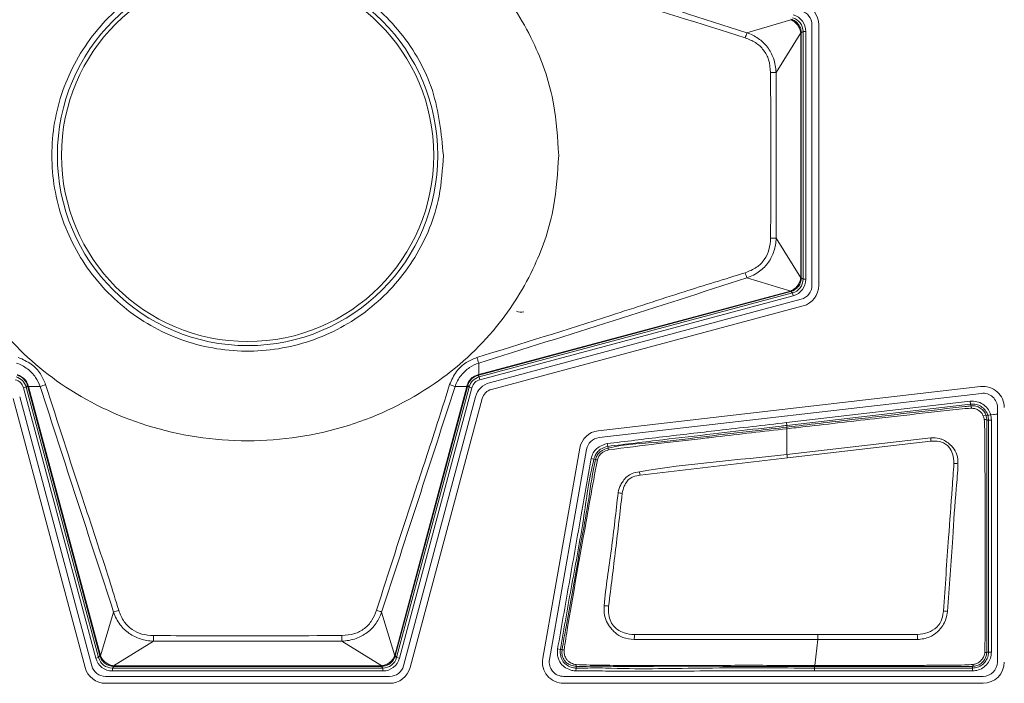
# Model space of a CAD drawing. Header units: millimetres. Extents: x 0 to 1118, y 0 to 864.
# Tile 317 of 390: x 970.08 to 978.71, y 411.81 to 417.62. Entities that reach past the tile are written whole.
import ezdxf

# ---------------------------------------------------------------- set-up
doc = ezdxf.new("R2010")
doc.units = ezdxf.units.MM

msp = doc.modelspace()

# ---------------------------------------------------------------- linework, layer by layer
at = {"color": 9, "linetype": 'Continuous', "lineweight": 0}
for p, q in [((976.4538, 417.5066), (976.8369, 417.6217)), ((976.9245, 417.5075), (976.7089, 417.1588)), ((976.9245, 415.3611), (976.9245, 417.5062)), ((976.9245, 417.5062), (976.9295, 417.5062)), ((976.9451, 417.5181), (976.9295, 417.5062)), ((976.9295, 417.5062), (976.9295, 415.3611)), ((976.9451, 415.3491), (976.9451, 417.5181)), ((976.9701, 417.5181), (976.9451, 417.5181)), ((976.9701, 417.5181), (976.9701, 415.3491)), ((976.7089, 417.1588), (976.7089, 415.7084)), ((976.7089, 415.7084), (976.9245, 415.3598)), ((976.8369, 415.2456), (976.4538, 415.3607)), ((976.9245, 415.3611), (976.9295, 415.3611)), ((976.9295, 415.3611), (976.9451, 415.3491)), ((976.9701, 415.3491), (976.9451, 415.3491)), ((974.104, 414.5133), (976.8356, 415.2452)), ((976.8369, 415.2403), (974.1053, 414.5084)), ((976.8356, 415.2452), (976.8369, 415.2403)), ((976.8524, 415.2284), (976.8369, 415.2403)), ((974.1082, 414.4931), (976.8524, 415.2284)), ((976.8589, 415.2043), (974.1147, 414.469)), ((976.8524, 415.2284), (976.8589, 415.2043)), ((974.1046, 414.6145), (974.104, 414.5133)), ((974.1053, 414.5084), (974.0955, 414.5058)), ((974.0955, 414.5058), (974.1082, 414.4931)), ((974.104, 414.5133), (974.1053, 414.5084)), ((974.1082, 414.4931), (974.1147, 414.469)), ((970.1388, 414.4047), (970.1147, 414.3983)), ((970.7495, 412.0291), (970.1147, 414.3983)), ((970.1515, 414.4174), (970.1388, 414.4047)), ((970.1388, 414.4047), (970.7737, 412.0355)), ((970.1541, 414.4077), (970.1515, 414.4174)), ((970.1541, 414.4077), (970.159, 414.409)), ((970.7856, 412.0511), (970.1541, 414.4077)), ((970.2622, 414.4084), (970.159, 414.409)), ((970.159, 414.409), (970.7905, 412.0524)), ((973.3682, 412.0524), (973.9997, 414.409)), ((974.0046, 414.4077), (973.3731, 412.0511)), ((973.385, 412.0355), (974.0199, 414.4047)), ((974.044, 414.3983), (973.4092, 412.0291)), ((973.9997, 414.409), (973.8965, 414.4084)), ((973.9997, 414.409), (974.0046, 414.4077)), ((974.0199, 414.4047), (974.0072, 414.4174)), ((974.0199, 414.4047), (974.044, 414.3983)), ((976.7997, 414.0935), (978.4104, 414.2799)), ((978.4133, 414.2551), (976.8025, 414.0686)), ((978.4133, 414.2551), (978.4104, 414.2799)), ((978.415, 414.2399), (978.4133, 414.2551)), ((978.5701, 414.1153), (978.5548, 414.1153)), ((978.5701, 412.0835), (978.5701, 414.1153)), ((978.5701, 414.1153), (978.5951, 414.1153)), ((978.5951, 414.1153), (978.5951, 412.0835)), ((976.8025, 414.0686), (976.7997, 414.0935)), ((976.8043, 414.0534), (976.8025, 414.0686)), ((976.8043, 414.0534), (976.8044, 414.0534)), ((976.8044, 413.8139), (976.8044, 414.039)), ((976.8044, 413.8139), (978.0636, 413.9593)), ((975.2277, 413.9086), (975.2339, 413.8844)), ((975.2339, 413.8844), (975.2377, 413.8695)), ((978.0659, 413.9307), (976.808, 413.7839)), ((975.089, 413.7793), (975.1132, 413.7731)), ((975.1281, 413.7693), (975.1132, 413.7731)), ((976.808, 413.7839), (975.5178, 413.6319)), ((970.7908, 412.0511), (970.9057, 412.433)), ((973.253, 412.433), (973.3679, 412.0511)), ((977.0734, 412.2362), (977.9461, 412.2362)), ((971.2539, 412.1793), (970.905, 411.9635)), ((972.9048, 412.1793), (971.2539, 412.1793)), ((973.2537, 411.9635), (972.9048, 412.1793)), ((977.0476, 411.9669), (977.0734, 412.1932)), ((970.7737, 412.0355), (970.7856, 412.0511)), ((970.7856, 412.0511), (970.7905, 412.0524)), ((973.3682, 412.0524), (973.3731, 412.0511)), ((973.3731, 412.0511), (973.385, 412.0355)), ((974.7949, 412.1105), (974.8197, 412.1073)), ((974.8197, 412.1073), (974.8349, 412.1053)), ((978.5547, 412.0835), (978.5701, 412.0835)), ((978.5701, 412.0835), (978.5951, 412.0835)), ((970.7737, 412.0355), (970.7495, 412.0291)), ((970.9063, 411.9584), (970.8944, 411.9429)), ((970.9063, 411.9635), (973.2524, 411.9635)), ((970.9063, 411.9635), (970.9063, 411.9584)), ((973.2524, 411.9584), (970.9063, 411.9584)), ((973.2524, 411.9635), (973.2524, 411.9584)), ((973.2643, 411.9429), (973.2524, 411.9584)), ((973.385, 412.0355), (973.4092, 412.0291)), ((974.9581, 411.958), (974.9566, 411.9427)), ((977.0467, 411.9584), (977.0467, 411.9429)), ((978.4294, 411.9429), (978.4294, 411.9583)), ((970.8944, 411.9429), (973.2643, 411.9429)), ((970.8944, 411.9429), (970.8944, 411.9179)), ((973.2643, 411.9179), (970.8944, 411.9179)), ((973.2643, 411.9429), (973.2643, 411.9179)), ((974.9542, 411.9178), (974.9566, 411.9427)), ((977.0467, 411.9429), (978.4294, 411.9429)), ((977.0467, 411.9179), (977.0467, 411.9429)), ((978.4294, 411.9179), (977.0467, 411.9179)), ((978.4294, 411.9429), (978.4294, 411.9179))]:
    msp.add_line(p, q, dxfattribs=at)
at = {"color": 7, "linetype": 'Continuous', "lineweight": 15}
for p, q in [((977.0228, 417.577), (977.0228, 415.2952)), ((977.0832, 415.2952), (977.0832, 417.577)), ((976.9295, 415.1735), (974.1991, 414.4419)), ((974.2147, 414.3837), (976.9451, 415.1153)), ((974.0072, 414.4174), (974.0046, 414.4077)), ((978.5004, 414.4092), (975.151, 414.0215)), ((970.0244, 414.3033), (970.6555, 411.9479)), ((970.7138, 411.9635), (970.0827, 414.3189)), ((974.076, 414.3189), (973.4449, 411.9635)), ((973.5032, 411.9479), (974.1343, 414.3033)), ((975.1579, 413.9616), (978.5074, 414.3492)), ((978.415, 414.2399), (978.415, 414.2399)), ((978.415, 414.2399), (978.4244, 414.2185)), ((978.6478, 414.2241), (978.6478, 411.9961)), ((974.9889, 413.8688), (974.6644, 412.0285)), ((974.7238, 412.018), (975.0483, 413.8583)), ((978.5547, 412.0835), (978.5547, 412.0835)), ((976.8044, 411.9666), (976.8044, 411.967)), ((976.8044, 411.9587), (976.8044, 411.9666)), ((976.8044, 411.9584), (976.8044, 411.9587)), ((973.3232, 411.8701), (970.8355, 411.8701)), ((978.5219, 411.8701), (974.8479, 411.8701)), ((970.8355, 411.8098), (973.3232, 411.8098)), ((974.8479, 411.8098), (978.5219, 411.8098))]:
    msp.add_line(p, q, dxfattribs=at)
at = {"color": 7, "linetype": 'Continuous', "lineweight": 15, "flags": 128}
msp.add_lwpolyline([(977.0467, 411.9584), (976.9255, 411.9584), (976.8044, 411.9584)], dxfattribs=at)
at = {"color": 9, "linetype": 'Continuous', "lineweight": 0}
for radius in [1.6663, 1.6307]:
    msp.add_circle((972.0794, 416.4336), radius, dxfattribs=at)
at = {"color": 7, "linetype": 'Continuous', "lineweight": 15}
for centre, radius, start, end in [((976.8969, 417.577), 0.1863, 0, 75), ((976.8969, 417.577), 0.126, 0, 75), ((976.8969, 415.2952), 0.126, 285, 0), ((976.8969, 415.2952), 0.1863, 285, 0), ((974.4751, 415.134), 0.075, 238.5, 288.5), ((974.2441, 414.2739), 0.174, 105, 165), ((974.2441, 414.2739), 0.1137, 105, 165), ((978.5219, 414.2241), 0.1863, 0, 96.60177), ((978.5219, 414.2241), 0.126, 0, 96.60177), ((975.1724, 413.8364), 0.1863, 96.60177, 170), ((975.1724, 413.8364), 0.126, 96.60177, 170), ((970.8355, 411.9961), 0.126, 195, 270), ((973.3232, 411.9961), 0.126, 270, 345), ((974.8479, 411.9961), 0.1863, 170, 270), ((974.8479, 411.9961), 0.126, 170, 270), ((978.5219, 411.9961), 0.1863, 270, 0), ((978.5219, 411.9961), 0.126, 270, 0), ((970.8355, 411.9961), 0.1863, 195, 270), ((973.3232, 411.9961), 0.1863, 270, 345)]:
    msp.add_arc(centre, radius, start, end, dxfattribs=at)
at = {"color": 9, "linetype": 'Continuous', "lineweight": 0}
for centre, radius, start, end in [((976.8312, 417.3497), 0.4087, 157.43042, 164.04401), ((976.9245, 417.5224), 0.0149, 269.86559, 289.62874), ((976.6546, 419.6077), 2.4495, 270.14609, 271.27144), ((976.6546, 413.2595), 2.4495, 88.72856, 89.85391), ((976.8312, 415.5175), 0.4087, 195.95599, 202.56958), ((976.9245, 415.3448), 0.0149, 70.37126, 90.13441), ((976.8513, 415.2494), 0.0149, 194.86559, 214.62874), ((974.537, 414.7883), 0.466, 195.60368, 201.89767), ((974.0901, 414.5098), 0.0068, 323.46707, 12.23087), ((970.1556, 414.4229), 0.0068, 233.46707, 282.23087), ((970.4056, 414.0883), 0.3507, 105.85455, 114.14447), ((973.7531, 414.0883), 0.3507, 65.85553, 74.14545), ((974.0031, 414.4229), 0.0068, 257.76913, 306.53293), ((978.535, 414.0805), 0.04, 60.38084, 94.07199), ((974.0509, 413.6244), 4.0267, 4.36251, 4.77013), ((975.3267, 413.8777), 0.0894, 185.27598, 195.55671), ((975.1231, 413.6946), 0.0748, 74.17329, 86.1983), ((974.0872, 413.4655), 2.7394, 6.67401, 7.30746), ((978.2589, 413.384), 0.3515, 82.95233, 88.74507), ((973.5263, 413.2976), 2.0194, 9.52855, 10.42929), ((975.2879, 413.096), 0.3843, 79.10095, 84.5398), ((975.1799, 411.6969), 0.7922, 85.53672, 88.25065), ((971.0513, 412.0979), 0.3654, 106.06953, 113.48155), ((973.1074, 412.0979), 0.3654, 66.51845, 73.93047), ((978.0807, 411.5593), 0.8892, 81.61107, 83.89364), ((968.6381, 412.2338), 2.6164, 358.80699, 359.86547), ((975.5206, 412.2338), 2.6164, 180.13453, 181.19301), ((992.9567, 411.2284), 17.5172, 176.70116, 176.8415), ((940.7891, 411.2325), 37.1705, 1.48103, 1.54738), ((970.7947, 412.0366), 0.015, 104.86237, 124.50054), ((973.364, 412.0366), 0.015, 55.49946, 75.13763), ((974.8556, 412.1491), 0.0484, 244.73212, 264.99151), ((970.89, 411.9635), 0.015, 340.49946, 0.13763), ((973.2687, 411.9635), 0.015, 179.86237, 199.50054), ((974.9896, 411.9685), 0.0332, 171.85892, 198.43706), ((978.4146, 411.974), 0.0216, 313.19898, 2.22399)]:
    msp.add_arc(centre, radius, start, end, dxfattribs=at)
for centre, major_axis, ratio, start_param, end_param in [((976.82, 417.5181), (0.119, 0.0913), 0.999758, 5.628804, 6.937567), ((976.82, 417.5181), (0.0992, 0.0761), 0.999661, 5.628804, 6.937567), ((976.8467, 417.504), (0.0738, 0.0258), 0.954922, 5.961416, 5.978751), ((976.8018, 417.504), (0.1212, 0.0418), 0.972579, 5.959695, 5.97703), ((976.82, 415.3492), (0.0992, -0.0761), 0.999661, 5.628804, 6.937567), ((976.82, 415.3492), (0.119, -0.0913), 0.999758, 5.628804, 6.937567), ((976.8467, 415.3632), (0.0738, -0.0258), 0.954922, 0.304434, 0.321769), ((976.8018, 415.3632), (0.1212, -0.0418), 0.972579, 0.306155, 0.32349), ((976.8134, 415.3198), (-0.044, 0.0646), 0.954922, 2.819823, 2.837158), ((976.8018, 415.3632), (-0.0717, 0.1062), 0.972579, 2.818102, 2.835437), ((970.0181, 414.3724), (0.0707, 0.0707), 0.999797, 5.759674, 6.806696), ((970.0181, 414.3724), (0.0884, 0.0884), 0.999878, 5.759674, 6.806696), ((974.1406, 414.3724), (0.0884, -0.0884), 0.999878, 2.618082, 3.665103), ((974.1406, 414.3724), (-0.0707, 0.0707), 0.999797, 5.759674, 6.806696), ((970.9085, 412.0862), (0.1062, 0.0717), 0.972579, 2.818102, 2.835319), ((970.8651, 412.0746), (0.0646, 0.044), 0.954922, 2.819823, 2.83704), ((973.2937, 412.0746), (0.0646, -0.044), 0.954922, 0.304553, 0.321769), ((973.2502, 412.0862), (0.1062, -0.0717), 0.972579, 0.306274, 0.32349), ((970.8944, 412.0679), (-0.0913, -0.119), 0.999758, 5.628804, 6.937567), ((970.8944, 412.0679), (0.0761, 0.0992), 0.999661, 2.487211, 3.795974), ((970.9085, 412.0862), (0.0418, 0.1212), 0.972579, 3.447867, 3.465083), ((970.9085, 412.0413), (0.0258, 0.0738), 0.954922, 3.446146, 3.463362), ((973.2502, 412.0413), (-0.0258, 0.0738), 0.954922, 2.819823, 2.83704), ((973.2502, 412.0862), (-0.0418, 0.1212), 0.972579, 2.818102, 2.835319), ((973.2643, 412.0679), (-0.0761, 0.0992), 0.999661, 2.487211, 3.795974), ((973.2643, 412.0679), (0.0913, -0.119), 0.999758, 5.628804, 6.937567)]:
    msp.add_ellipse(centre, major_axis=major_axis, ratio=ratio, start_param=start_param, end_param=end_param, dxfattribs=at)
for points, knots in [([(974.8044, 416.4336), (974.7956, 416.5849), (974.7764, 416.9153), (974.6014, 417.4348), (974.2618, 417.9807), (973.7094, 418.4834), (972.9573, 418.8459), (972.0793, 418.979), (971.2015, 418.8459), (970.4491, 418.4834), (969.8974, 417.9807), (969.5556, 417.4348), (969.3872, 416.9153), (969.3393, 416.4336), (969.3872, 415.952), (969.5556, 415.4324), (969.8974, 414.8865), (970.4491, 414.3839), (971.2015, 414.0213), (972.0793, 413.8883), (972.9573, 414.0213), (973.7094, 414.3839), (974.2618, 414.8865), (974.6014, 415.4324), (974.7764, 415.952), (974.7956, 416.2824), (974.8044, 416.4336)], [0, 0, 0, 0, 0.027672, 0.060454, 0.099202, 0.144378, 0.19539, 0.25, 0.30461, 0.355622, 0.400798, 0.439546, 0.472328, 0.5, 0.527672, 0.560454, 0.599202, 0.644378, 0.69539, 0.75, 0.80461, 0.855622, 0.900798, 0.939546, 0.972328, 1, 1, 1, 1]), ([(974.1046, 418.2528), (974.4968, 418.1298), (975.2814, 417.8838), (976.063, 417.6323), (976.4538, 417.5066)], [0, 0, 0, 0, 0.499906, 1, 1, 1, 1]), ([(976.4383, 417.4621), (976.0459, 417.586), (975.4176, 417.7844), (974.6369, 418.0374), (974.2438, 418.157), (974.0881, 418.2043)], [0, 0, 0, 0, 0.5009505, 0.8023596, 1, 1, 1, 1]), ([(976.9245, 417.5075), (976.9245, 417.5075), (976.9233, 417.5175), (976.9178, 417.5403), (976.9001, 417.5735), (976.8721, 417.6032), (976.849, 417.6169), (976.8369, 417.6217), (976.8369, 417.6217)], [0, 0, 0, 0, 0.000099, 0.205023, 0.468657, 0.735206, 0.999901, 1, 1, 1, 1]), ([(976.839, 417.6263), (976.8523, 417.6211), (976.8786, 417.6106), (976.9083, 417.5795), (976.9261, 417.5442), (976.9285, 417.5193), (976.9295, 417.5083)], [0, 0, 0, 0, 0.267205, 0.530926, 0.792194, 1, 1, 1, 1]), ([(976.4538, 417.5066), (976.4538, 417.5066), (976.4885, 417.4949), (976.5559, 417.4624), (976.6381, 417.385), (976.6938, 417.2805), (976.7074, 417.201), (976.7089, 417.1588), (976.7089, 417.1588)], [0, 0, 0, 0, 0.000033, 0.240706, 0.482945, 0.724319, 0.999967, 1, 1, 1, 1]), ([(976.6608, 417.1582), (976.6578, 417.1961), (976.6521, 417.2664), (976.6029, 417.3588), (976.5302, 417.427), (976.469, 417.4503), (976.4383, 417.4621)], [0, 0, 0, 0, 0.278433, 0.517723, 0.757717, 1, 1, 1, 1]), ([(976.6608, 415.709), (976.661, 415.7423), (976.6617, 415.909), (976.6632, 416.3921), (976.6618, 416.8418), (976.6608, 417.1582)], [0, 0, 0, 0, 0.069002, 0.345011, 1, 1, 1, 1]), ([(976.4383, 415.4052), (976.4731, 415.4188), (976.5378, 415.4442), (976.6098, 415.5181), (976.6534, 415.6081), (976.6583, 415.6746), (976.6608, 415.709)], [0, 0, 0, 0, 0.2746061, 0.510484, 0.7460239, 1, 1, 1, 1]), ([(976.7089, 415.7084), (976.7089, 415.7084), (976.7076, 415.67), (976.6957, 415.595), (976.6459, 415.4933), (976.5644, 415.4098), (976.4932, 415.3739), (976.4538, 415.3607), (976.4538, 415.3607)], [0, 0, 0, 0, 0.0000326, 0.2511899, 0.4884849, 0.726814, 0.9999674, 1, 1, 1, 1]), ([(974.0881, 414.6629), (974.4803, 414.7845), (975.0872, 414.9726), (975.8655, 415.229), (976.2593, 415.3501), (976.4383, 415.4052)], [0, 0, 0, 0, 0.499028, 0.772399, 1, 1, 1, 1]), ([(976.4538, 415.3607), (976.063, 415.2349), (975.2814, 414.9834), (974.4968, 414.7374), (974.1046, 414.6145)], [0, 0, 0, 0, 0.500078, 1, 1, 1, 1]), ([(976.8369, 415.2456), (976.8369, 415.2456), (976.8481, 415.25), (976.8702, 415.2628), (976.8981, 415.291), (976.9171, 415.3248), (976.9232, 415.3487), (976.9245, 415.3598), (976.9245, 415.3598)], [0, 0, 0, 0, 0.000099, 0.243996, 0.508611, 0.774308, 0.999901, 1, 1, 1, 1]), ([(976.9295, 415.3589), (976.9283, 415.3468), (976.9256, 415.3208), (976.9062, 415.2849), (976.8765, 415.2555), (976.8512, 415.2457), (976.839, 415.2409)], [0, 0, 0, 0, 0.228379, 0.491504, 0.753433, 1, 1, 1, 1]), ([(970.0706, 414.6629), (970.1099, 414.646), (970.1854, 414.6135), (970.2679, 414.5259), (970.2964, 414.4578), (970.3098, 414.4257)], [0, 0, 0, 0, 0.36574, 0.701782, 1, 1, 1, 1]), ([(973.8489, 414.4257), (973.8665, 414.4655), (973.8999, 414.5408), (973.9883, 414.6223), (974.0562, 414.6499), (974.0881, 414.6629)], [0, 0, 0, 0, 0.3719437, 0.7041282, 1, 1, 1, 1]), ([(970.2622, 414.4084), (970.2622, 414.4084), (970.2528, 414.4367), (970.2234, 414.4946), (970.153, 414.5689), (970.0891, 414.6034), (970.0541, 414.6145), (970.0541, 414.6145)], [0, 0, 0, 0, 0.00005, 0.297674, 0.635276, 0.99995, 1, 1, 1, 1]), ([(974.1046, 414.6145), (974.1046, 414.6145), (974.0764, 414.6055), (974.0186, 414.577), (973.9435, 414.5075), (973.9082, 414.4438), (973.8965, 414.4084), (973.8965, 414.4084)], [0, 0, 0, 0, 0.00005, 0.294628, 0.628272, 0.99995, 1, 1, 1, 1]), ([(970.062, 414.5113), (970.0649, 414.5104), (970.0814, 414.5057), (970.1101, 414.4903), (970.1417, 414.458), (970.152, 414.4301), (970.157, 414.4162)], [0, 0, 0, 0, 0.066348, 0.367276, 0.687028, 1, 1, 1, 1]), ([(970.1515, 414.4174), (970.1468, 414.4303), (970.1373, 414.4561), (970.1079, 414.4863), (970.0813, 414.5006), (970.066, 414.505), (970.0632, 414.5058)], [0, 0, 0, 0, 0.315839, 0.630493, 0.931818, 1, 1, 1, 1]), ([(974.0017, 414.4162), (974.0025, 414.4192), (974.0072, 414.4357), (974.0226, 414.4644), (974.055, 414.496), (974.0829, 414.5062), (974.0967, 414.5113)], [0, 0, 0, 0, 0.066348, 0.367276, 0.687028, 1, 1, 1, 1]), ([(974.0955, 414.5058), (974.0826, 414.501), (974.0568, 414.4916), (974.0267, 414.4621), (974.0124, 414.4356), (974.008, 414.4202), (974.0072, 414.4174)], [0, 0, 0, 0, 0.315839, 0.630493, 0.931818, 1, 1, 1, 1]), ([(974.0967, 414.5113), (974.0991, 414.5119), (974.1016, 414.5126), (974.104, 414.5133), (974.104, 414.5133)], [0, 0, 0, 0, 0.998002, 1, 1, 1, 1]), ([(970.157, 414.4162), (970.1577, 414.4138), (970.1583, 414.4114), (970.159, 414.409), (970.159, 414.409)], [0, 0, 0, 0, 0.998002, 1, 1, 1, 1]), ([(970.9057, 412.433), (970.7981, 412.7621), (970.583, 413.4202), (970.3691, 414.079), (970.2622, 414.4084)], [0, 0, 0, 0, 0.500027, 1, 1, 1, 1]), ([(970.3098, 414.4257), (970.4156, 414.0965), (970.5997, 413.524), (970.8202, 412.8693), (970.923, 412.5369), (970.9501, 412.449)], [0, 0, 0, 0, 0.49889, 0.867446, 1, 1, 1, 1]), ([(973.2086, 412.449), (973.3146, 412.7796), (973.4847, 413.3099), (973.7038, 413.9657), (973.8079, 414.2959), (973.8489, 414.4257)], [0, 0, 0, 0, 0.501063, 0.803813, 1, 1, 1, 1]), ([(973.8965, 414.4084), (973.7896, 414.079), (973.5757, 413.4201), (973.3606, 412.7621), (973.253, 412.433)], [0, 0, 0, 0, 0.499979, 1, 1, 1, 1]), ([(973.9997, 414.409), (973.9997, 414.409), (974.0004, 414.4114), (974.001, 414.4138), (974.0017, 414.4162)], [0, 0, 0, 0, 0.001998, 1, 1, 1, 1]), ([(978.4244, 414.2185), (978.4051, 414.218), (978.3495, 414.2164), (978.1508, 414.1918), (977.8988, 414.1649), (977.4677, 414.1151), (977.1268, 414.0761), (976.8578, 414.0452), (976.8044, 414.039)], [0, 0, 0, 0, 0.035429, 0.102333, 0.368564, 0.501706, 0.901071, 1, 1, 1, 1]), ([(978.4104, 414.2799), (978.43, 414.2801), (978.4683, 414.2806), (978.5213, 414.2567), (978.5627, 414.2186), (978.59, 414.1693), (978.5934, 414.133), (978.5951, 414.1153)], [0, 0, 0, 0, 0.209345, 0.409215, 0.609199, 0.809715, 1, 1, 1, 1]), ([(978.5701, 414.1153), (978.5687, 414.1303), (978.5658, 414.1612), (978.5426, 414.203), (978.5074, 414.2354), (978.4624, 414.2556), (978.4299, 414.2553), (978.4133, 414.2551)], [0, 0, 0, 0, 0.190323, 0.390808, 0.590742, 0.790602, 1, 1, 1, 1]), ([(978.5322, 414.1204), (978.5301, 414.1306), (978.5259, 414.1513), (978.509, 414.1786), (978.4857, 414.2001), (978.4567, 414.2152), (978.4353, 414.2174), (978.4244, 414.2185)], [0, 0, 0, 0, 0.196747, 0.396314, 0.594795, 0.793198, 1, 1, 1, 1]), ([(975.2277, 413.9086), (975.3901, 413.9286), (975.7148, 413.9686), (976.239, 414.0284), (976.6006, 414.0703), (976.7997, 414.0935)], [0, 0, 0, 0, 0.3100813, 0.6201577, 1, 1, 1, 1]), ([(976.8025, 414.0686), (976.786, 414.0667), (976.7032, 414.0571), (976.488, 414.0323), (976.143, 413.9921), (975.7027, 413.9419), (975.3951, 413.9042), (975.2339, 413.8844)], [0, 0, 0, 0, 0.0316564, 0.1582819, 0.411533, 0.6914007, 1, 1, 1, 1]), ([(975.2377, 413.8695), (975.2377, 413.8695), (975.3795, 413.9056), (975.6716, 413.9145), (976.0989, 413.9738), (976.4762, 414.0151), (976.7112, 414.0425), (976.8043, 414.0534)], [0, 0, 0, 0, 0.00001, 0.278384, 0.550027, 0.821735, 1, 1, 1, 1]), ([(976.8044, 414.039), (976.8043, 414.039), (976.5965, 414.0162), (976.3621, 413.9884), (975.9857, 413.9449), (975.6717, 413.9105), (975.3853, 413.8728), (975.2406, 413.8538)], [0, 0, 0, 0, 0.00001, 0.3983, 0.449701, 0.721811, 1, 1, 1, 1]), ([(976.8044, 414.0534), (976.8044, 414.0526), (976.8044, 414.051), (976.8044, 414.0439), (976.8044, 414.0395), (976.8044, 414.039)], [0, 0, 0, 0, 0.499092, 0.942117, 1, 1, 1, 1]), ([(978.0636, 413.9593), (978.0638, 413.9593), (978.0706, 413.9597), (978.1016, 413.9615), (978.1348, 413.9564), (978.1748, 413.9413), (978.2058, 413.9232), (978.2518, 413.8865), (978.2905, 413.8297), (978.3026, 413.7725), (978.3021, 413.74), (978.302, 413.7328)], [0, 0, 0, 0, 0.001347, 0.0547832, 0.25102, 0.2645756, 0.400928, 0.5394765, 0.7368932, 0.9418141, 1, 1, 1, 1]), ([(975.089, 413.7793), (975.0913, 413.7876), (975.098, 413.8121), (975.1186, 413.8497), (975.164, 413.888), (975.2038, 413.9009), (975.2277, 413.9086)], [0, 0, 0, 0, 0.129453, 0.379353, 0.628058, 1, 1, 1, 1]), ([(975.2339, 413.8844), (975.2339, 413.8844), (975.2123, 413.8789), (975.1777, 413.866), (975.1382, 413.8337), (975.121, 413.8015), (975.1153, 413.7806), (975.1132, 413.7731)], [0, 0, 0, 0, 0.000086, 0.384562, 0.625657, 0.864938, 1, 1, 1, 1]), ([(975.1281, 413.7693), (975.1281, 413.7693), (975.1298, 413.7759), (975.1353, 413.7958), (975.1516, 413.826), (975.1888, 413.8538), (975.219, 413.8648), (975.2377, 413.8695), (975.2377, 413.8695)], [0, 0, 0, 0, 0.000095, 0.130179, 0.395684, 0.633012, 0.999905, 1, 1, 1, 1]), ([(975.2406, 413.8538), (975.2238, 413.8478), (975.1975, 413.8385), (975.17, 413.8169), (975.1601, 413.8034), (975.1566, 413.7977), (975.1566, 413.7977)], [0, 0, 0, 0, 0.514087, 0.807932, 0.999855, 1, 1, 1, 1]), ([(978.2665, 413.7354), (978.2652, 413.7639), (978.2628, 413.814), (978.2313, 413.8719), (978.1948, 413.9077), (978.146, 413.9282), (978.1016, 413.9333), (978.0723, 413.9312), (978.0659, 413.9307)], [0, 0, 0, 0, 0.2618397, 0.4600516, 0.594473, 0.7285503, 0.9407912, 1, 1, 1, 1]), ([(974.7949, 412.1105), (974.8283, 412.3006), (974.895, 412.6807), (974.9934, 413.2369), (975.0579, 413.6031), (975.089, 413.7793)], [0, 0, 0, 0, 0.3416635, 0.6833271, 1, 1, 1, 1]), ([(975.1132, 413.7731), (975.1132, 413.7731), (975.0689, 413.6005), (975.0246, 413.2305), (974.918, 412.6772), (974.8525, 412.2971), (974.8197, 412.1073)], [0, 0, 0, 0, 0.000009, 0.316104, 0.658395, 1, 1, 1, 1]), ([(974.8349, 412.1053), (974.8349, 412.1053), (974.8436, 412.1719), (974.9098, 412.4982), (974.9786, 412.94), (975.0718, 413.4269), (975.0993, 413.6569), (975.1281, 413.7693), (975.1281, 413.7693)], [0, 0, 0, 0, 0.000009, 0.119309, 0.590299, 0.794033, 0.999991, 1, 1, 1, 1]), ([(975.1435, 413.7666), (975.122, 413.6526), (975.0792, 413.4258), (974.995, 412.9369), (974.913, 412.4967), (974.8618, 412.1677), (974.8514, 412.1009)], [0, 0, 0, 0, 0.205801, 0.409336, 0.880013, 1, 1, 1, 1]), ([(975.1566, 413.7977), (975.1566, 413.7977), (975.1544, 413.7937), (975.1491, 413.7837), (975.1456, 413.7729), (975.1435, 413.7666)], [0, 0, 0, 0, 0.000443, 0.40961, 1, 1, 1, 1]), ([(975.5123, 413.6632), (975.5126, 413.6632), (975.9401, 413.7351), (976.3739, 413.7642), (976.8043, 413.8139), (976.8044, 413.8139)], [0, 0, 0, 0, 0.000634, 0.999988, 1, 1, 1, 1]), ([(978.1752, 412.4435), (978.19, 412.6578), (978.2148, 413.0167), (978.2463, 413.447), (978.2615, 413.6632), (978.2665, 413.7354)], [0, 0, 0, 0, 0.4968979, 0.8319006, 1, 1, 1, 1]), ([(978.302, 413.7328), (978.302, 413.7326), (978.3004, 413.6596), (978.2789, 413.4434), (978.2524, 413.0124), (978.2261, 412.6536), (978.2104, 412.439)], [0, 0, 0, 0, 0.000487, 0.169203, 0.503155, 1, 1, 1, 1]), ([(975.3245, 413.4786), (975.3246, 413.4789), (975.3294, 413.5031), (975.3406, 413.5394), (975.3703, 413.5852), (975.4006, 413.6223), (975.4508, 413.6521), (975.4902, 413.6592), (975.5123, 413.6632)], [0, 0, 0, 0, 0.00355, 0.262469, 0.393053, 0.580016, 0.764405, 1, 1, 1, 1]), ([(975.5178, 413.6319), (975.4977, 413.6284), (975.4638, 413.6225), (975.4195, 413.6002), (975.3949, 413.5691), (975.3731, 413.5272), (975.3656, 413.495), (975.3606, 413.4734)], [0, 0, 0, 0, 0.250201, 0.42051, 0.594738, 0.728296, 1, 1, 1, 1]), ([(975.2041, 412.4888), (975.2041, 412.489), (975.2161, 412.6551), (975.2704, 412.984), (975.3065, 413.3137), (975.3245, 413.4786)], [0, 0, 0, 0, 0.000827, 0.500349, 1, 1, 1, 1]), ([(975.3606, 413.4734), (975.3417, 413.3092), (975.3038, 412.9805), (975.2623, 412.6514), (975.2416, 412.4867)], [0, 0, 0, 0, 0.499577, 1, 1, 1, 1]), ([(975.4661, 412.1936), (975.4657, 412.1936), (975.4322, 412.1958), (975.3711, 412.2038), (975.3074, 412.243), (975.2649, 412.2881), (975.2281, 412.3361), (975.2001, 412.4074), (975.2027, 412.4608), (975.2041, 412.4888)], [0, 0, 0, 0, 0.002459, 0.22625, 0.406164, 0.495118, 0.643227, 0.812703, 1, 1, 1, 1]), ([(975.2416, 412.4867), (975.2401, 412.4615), (975.2373, 412.4146), (975.2584, 412.3514), (975.2867, 412.3075), (975.3267, 412.2729), (975.3851, 412.2436), (975.4382, 412.2391), (975.4685, 412.2364)], [0, 0, 0, 0, 0.194137, 0.360027, 0.505945, 0.592249, 0.766403, 1, 1, 1, 1]), ([(971.2539, 412.1793), (971.2539, 412.1793), (971.2158, 412.1807), (971.1411, 412.1924), (971.0392, 412.2416), (970.9553, 412.3228), (970.919, 412.3937), (970.9057, 412.433), (970.9057, 412.433)], [0, 0, 0, 0, 0.000033, 0.249575, 0.487562, 0.72675, 0.999967, 1, 1, 1, 1]), ([(970.9501, 412.449), (970.9639, 412.4143), (970.9896, 412.3497), (971.064, 412.2781), (971.1541, 412.235), (971.2203, 412.2301), (971.2545, 412.2277)], [0, 0, 0, 0, 0.274544, 0.5112847, 0.7475932, 1, 1, 1, 1]), ([(972.9042, 412.2277), (972.9421, 412.2307), (973.0126, 412.2363), (973.1054, 412.2855), (973.1735, 412.358), (973.1969, 412.4188), (973.2086, 412.449)], [0, 0, 0, 0, 0.278939, 0.519553, 0.760958, 1, 1, 1, 1]), ([(973.253, 412.433), (973.253, 412.433), (973.2414, 412.3989), (973.2088, 412.332), (973.1315, 412.2501), (973.0266, 412.1944), (972.9469, 412.1808), (972.9048, 412.1793), (972.9048, 412.1793)], [0, 0, 0, 0, 0.000033, 0.237572, 0.481211, 0.723864, 0.999967, 1, 1, 1, 1]), ([(977.9461, 412.2362), (977.9779, 412.2399), (978.0401, 412.247), (978.0985, 412.2844), (978.1356, 412.3213), (978.1614, 412.3626), (978.1714, 412.4096), (978.1748, 412.4392), (978.1752, 412.4435)], [0, 0, 0, 0, 0.27801, 0.544223, 0.585457, 0.737591, 0.962688, 1, 1, 1, 1]), ([(978.2104, 412.439), (978.2104, 412.4388), (978.2098, 412.4343), (978.2058, 412.4013), (978.1907, 412.3486), (978.1598, 412.3021), (978.1244, 412.2593), (978.0912, 412.234), (978.027, 412.2021), (977.9841, 412.1973), (977.9472, 412.1932)], [0, 0, 0, 0, 0.001548, 0.034178, 0.254052, 0.411597, 0.454822, 0.677529, 0.721807, 1, 1, 1, 1]), ([(971.2545, 412.2277), (971.2878, 412.2275), (971.4545, 412.2269), (972.0044, 412.2251), (972.521, 412.2266), (972.9042, 412.2277)], [0, 0, 0, 0, 0.060615, 0.303076, 1, 1, 1, 1]), ([(975.4685, 412.2364), (975.9125, 412.2365), (976.4475, 412.2367), (976.9824, 412.2362), (977.0734, 412.2362)], [0, 0, 0, 0, 0.8299408, 1, 1, 1, 1]), ([(977.0734, 412.1932), (977.0734, 412.1932), (976.9824, 412.1932), (976.4467, 412.1939), (975.9109, 412.1937), (975.4661, 412.1936)], [0, 0, 0, 0, 0.000009, 0.169835, 1, 1, 1, 1]), ([(977.9472, 412.1932), (977.947, 412.1932), (977.9282, 412.1927), (977.8373, 412.1939), (977.6741, 412.1931), (977.4017, 412.193), (977.2014, 412.1931), (977.0735, 412.1932)], [0, 0, 0, 0, 0.000687, 0.06449, 0.312291, 0.560873, 1, 1, 1, 1]), ([(970.9042, 411.9584), (970.8921, 411.9597), (970.866, 411.9624), (970.8301, 411.9817), (970.8008, 412.0115), (970.7909, 412.0367), (970.7862, 412.049)], [0, 0, 0, 0, 0.228401, 0.491458, 0.753348, 1, 1, 1, 1]), ([(970.7908, 412.0511), (970.7908, 412.0511), (970.7952, 412.0399), (970.808, 412.0178), (970.8363, 411.9899), (970.8701, 411.9709), (970.8939, 411.9647), (970.905, 411.9635), (970.905, 411.9635)], [0, 0, 0, 0, 0.000099, 0.244073, 0.508658, 0.774293, 0.999901, 1, 1, 1, 1]), ([(973.2537, 411.9635), (973.2537, 411.9635), (973.2637, 411.9646), (973.2865, 411.9702), (973.3197, 411.9879), (973.3494, 412.0159), (973.3631, 412.039), (973.3679, 412.0511), (973.3679, 412.0511)], [0, 0, 0, 0, 0.000099, 0.204967, 0.468567, 0.735063, 0.999901, 1, 1, 1, 1]), ([(973.3725, 412.049), (973.3673, 412.0357), (973.3568, 412.0094), (973.3257, 411.9797), (973.2904, 411.9619), (973.2655, 411.9595), (973.2545, 411.9584)], [0, 0, 0, 0, 0.267355, 0.531013, 0.792242, 1, 1, 1, 1]), ([(974.9542, 411.9178), (974.9431, 411.9193), (974.9119, 411.9235), (974.8646, 411.942), (974.8196, 411.9831), (974.7957, 412.0356), (974.7916, 412.0805), (974.7942, 412.1037), (974.7949, 412.1105)], [0, 0, 0, 0, 0.11954, 0.333076, 0.527763, 0.752347, 0.927472, 1, 1, 1, 1]), ([(974.8197, 412.1073), (974.8197, 412.1073), (974.8171, 412.0873), (974.8174, 412.0482), (974.8403, 411.9983), (974.8785, 411.9634), (974.9193, 411.9477), (974.9466, 411.9441), (974.9566, 411.9427)], [0, 0, 0, 0, 0.0000621, 0.2493127, 0.4709505, 0.6594933, 0.8748115, 1, 1, 1, 1]), ([(974.9581, 411.958), (974.9581, 411.958), (974.9541, 411.9584), (974.9337, 411.9608), (974.9025, 411.9692), (974.8686, 411.9912), (974.8447, 412.0226), (974.8317, 412.0627), (974.8332, 412.092), (974.8349, 412.1053), (974.8349, 412.1053)], [0, 0, 0, 0, 0.000069, 0.054536, 0.282929, 0.437207, 0.600817, 0.815435, 0.999931, 1, 1, 1, 1]), ([(974.8514, 412.1009), (974.8515, 412.0886), (974.8519, 412.064), (974.8641, 412.0321), (974.8822, 412.0077), (974.9085, 411.9879), (974.9347, 411.9778), (974.953, 411.974), (974.9567, 411.9732)], [0, 0, 0, 0, 0.19976, 0.402451, 0.548016, 0.693005, 0.938214, 1, 1, 1, 1]), ([(978.5547, 412.0835), (978.5539, 412.0726), (978.552, 412.0478), (978.5349, 412.0118), (978.5061, 411.9817), (978.4694, 411.9619), (978.4427, 411.9595), (978.4294, 411.9583)], [0, 0, 0, 0, 0.166449, 0.379587, 0.592789, 0.796661, 1, 1, 1, 1]), ([(978.4294, 411.9429), (978.4444, 411.9443), (978.4753, 411.9472), (978.5172, 411.9704), (978.5496, 412.0057), (978.5674, 412.0456), (978.5693, 412.0724), (978.5701, 412.0835)], [0, 0, 0, 0, 0.2046436, 0.4197236, 0.6344586, 0.8490541, 1, 1, 1, 1]), ([(978.5951, 412.0835), (978.5941, 412.0704), (978.5919, 412.0388), (978.5709, 411.9918), (978.5328, 411.9503), (978.4835, 411.923), (978.4471, 411.9196), (978.4294, 411.9179)], [0, 0, 0, 0, 0.150919, 0.365544, 0.580304, 0.795387, 1, 1, 1, 1]), ([(978.4362, 411.9749), (978.446, 411.9767), (978.4666, 411.9807), (978.4944, 411.9986), (978.5174, 412.0229), (978.532, 412.0503), (978.535, 412.0692), (978.5363, 412.0772)], [0, 0, 0, 0, 0.193166, 0.407369, 0.628455, 0.842424, 1, 1, 1, 1]), ([(978.5547, 412.0835), (978.5544, 412.0829), (978.5538, 412.0817), (978.55, 412.08), (978.5443, 412.0784), (978.5389, 412.0776), (978.5363, 412.0772)], [0, 0, 0, 0, 0.250053, 0.50007, 0.750052, 1, 1, 1, 1]), ([(974.9567, 411.9732), (974.9974, 411.9721), (975.1159, 411.9688), (975.5441, 411.9634), (976.1192, 411.9678), (976.6166, 411.9672), (976.8044, 411.967)], [0, 0, 0, 0, 0.066164, 0.192475, 0.695169, 1, 1, 1, 1]), ([(976.8044, 411.9584), (976.6174, 411.9581), (976.2434, 411.9577), (975.7462, 411.9606), (975.3578, 411.9541), (975.1166, 411.9634), (974.998, 411.9543), (974.9581, 411.958), (974.9581, 411.958)], [0, 0, 0, 0, 0.303782, 0.607563, 0.808009, 0.934677, 0.999992, 1, 1, 1, 1]), ([(977.0467, 411.9179), (976.729, 411.9188), (976.1352, 411.9204), (975.4724, 411.9122), (975.0926, 411.9196), (974.9889, 411.9183), (974.9542, 411.9178)], [0, 0, 0, 0, 0.455453, 0.851291, 0.950252, 1, 1, 1, 1]), ([(974.9566, 411.9427), (974.9566, 411.9427), (974.9904, 411.9395), (975.0935, 411.9481), (975.4722, 411.9318), (976.1353, 411.9476), (976.729, 411.9446), (977.0467, 411.9429)], [0, 0, 0, 0, 0.000007, 0.048702, 0.147656, 0.544031, 1, 1, 1, 1])]:
    msp.add_open_spline(points, degree=3, knots=knots, dxfattribs=at)
at = {"color": 7, "linetype": 'Continuous', "lineweight": 15}
for points, knots in [([(973.7942, 416.4336), (973.7753, 416.6264), (973.7374, 417.0119), (973.4419, 417.5251), (973.0066, 417.9152), (972.4631, 418.1384), (971.8773, 418.1694), (971.314, 418.0047), (970.8371, 417.6628), (970.5002, 417.1823), (970.3413, 416.6175), (970.3784, 416.0319), (970.6072, 415.4918), (971.0019, 415.0577), (971.5181, 414.7787), (972.0977, 414.6862), (972.675, 414.7908), (973.1859, 415.0806), (973.5692, 415.5228), (973.767, 416.0006), (973.7867, 416.3132), (973.7942, 416.4336)], [0, 0, 0, 0, 0.053675, 0.10735, 0.161032, 0.214724, 0.268418, 0.322111, 0.375804, 0.429498, 0.483184, 0.536859, 0.590531, 0.644209, 0.697899, 0.751593, 0.805286, 0.858979, 0.912673, 0.966362, 1, 1, 1, 1]), ([(976.8044, 414.0534), (976.993, 414.0752), (977.2615, 414.1063), (977.6017, 414.1457), (977.8971, 414.1798), (978.1484, 414.2091), (978.3453, 414.2317), (978.3981, 414.2379), (978.415, 414.2399)], [0, 0, 0, 0, 0.35137, 0.499885, 0.633708, 0.901355, 0.968291, 1, 1, 1, 1]), ([(978.415, 414.2399), (978.416, 414.24), (978.4307, 414.2416), (978.4598, 414.2394), (978.4987, 414.2227), (978.5298, 414.1941), (978.5508, 414.1569), (978.5535, 414.1291), (978.5548, 414.1153)], [0, 0, 0, 0, 0.0140881, 0.2108727, 0.4079322, 0.6061349, 0.8034245, 1, 1, 1, 1]), ([(978.5269, 414.1529), (978.5567, 414.1565), (978.601, 414.162), (978.6396, 414.1669), (978.6523, 414.1685)], [0, 0, 0, 0, 0.67205, 1, 1, 1, 1]), ([(978.5363, 412.0772), (978.5377, 412.1239), (978.5436, 412.3147), (978.5393, 412.6505), (978.5406, 413.0841), (978.5415, 413.5185), (978.536, 413.8437), (978.5374, 414.0446), (978.5336, 414.1003), (978.5322, 414.1204)], [0, 0, 0, 0, 0.068592, 0.280343, 0.492823, 0.705248, 0.91802, 0.97041, 1, 1, 1, 1]), ([(978.5548, 414.1153), (978.5548, 414.0971), (978.5548, 414.0428), (978.5548, 413.8437), (978.5547, 413.5182), (978.5547, 413.0842), (978.5547, 412.6501), (978.5547, 412.3166), (978.5547, 412.1277), (978.5547, 412.0835)], [0, 0, 0, 0, 0.02683, 0.080248, 0.293884, 0.507506, 0.721127, 0.934749, 1, 1, 1, 1]), ([(976.8044, 411.9666), (976.8234, 411.9666), (976.849, 411.9666), (976.9305, 411.9667), (976.9929, 411.9668), (977.0487, 411.9668)], [0, 0, 0, 0, 0.23326, 0.314883, 1, 1, 1, 1]), ([(978.4294, 411.9583), (978.4078, 411.9583), (978.3432, 411.9584), (978.2355, 411.9582), (977.9777, 411.9585), (977.5813, 411.9583), (977.228, 411.9583), (977.0467, 411.9584)], [0, 0, 0, 0, 0.047004, 0.140268, 0.23352, 0.606529, 1, 1, 1, 1]), ([(977.0487, 411.967), (977.0821, 411.967), (977.2487, 411.967), (977.5487, 411.9671), (977.8681, 411.9667), (978.0972, 411.9674), (978.2355, 411.97), (978.3453, 411.9686), (978.4119, 411.9732), (978.4362, 411.9749)], [0, 0, 0, 0, 0.072064, 0.360321, 0.648578, 0.76249, 0.855737, 0.947473, 1, 1, 1, 1])]:
    msp.add_open_spline(points, degree=3, knots=knots, dxfattribs=at)
at = {"color": 9, "linetype": 'Continuous', "lineweight": 0}
msp.add_open_spline([(977.0734, 412.1932), (977.0734, 412.1958), (977.0734, 412.201), (977.0734, 412.2116), (977.0734, 412.2236), (977.0734, 412.232), (977.0734, 412.2362)], degree=3, dxfattribs=at)

doc.saveas('drawing.dxf')
